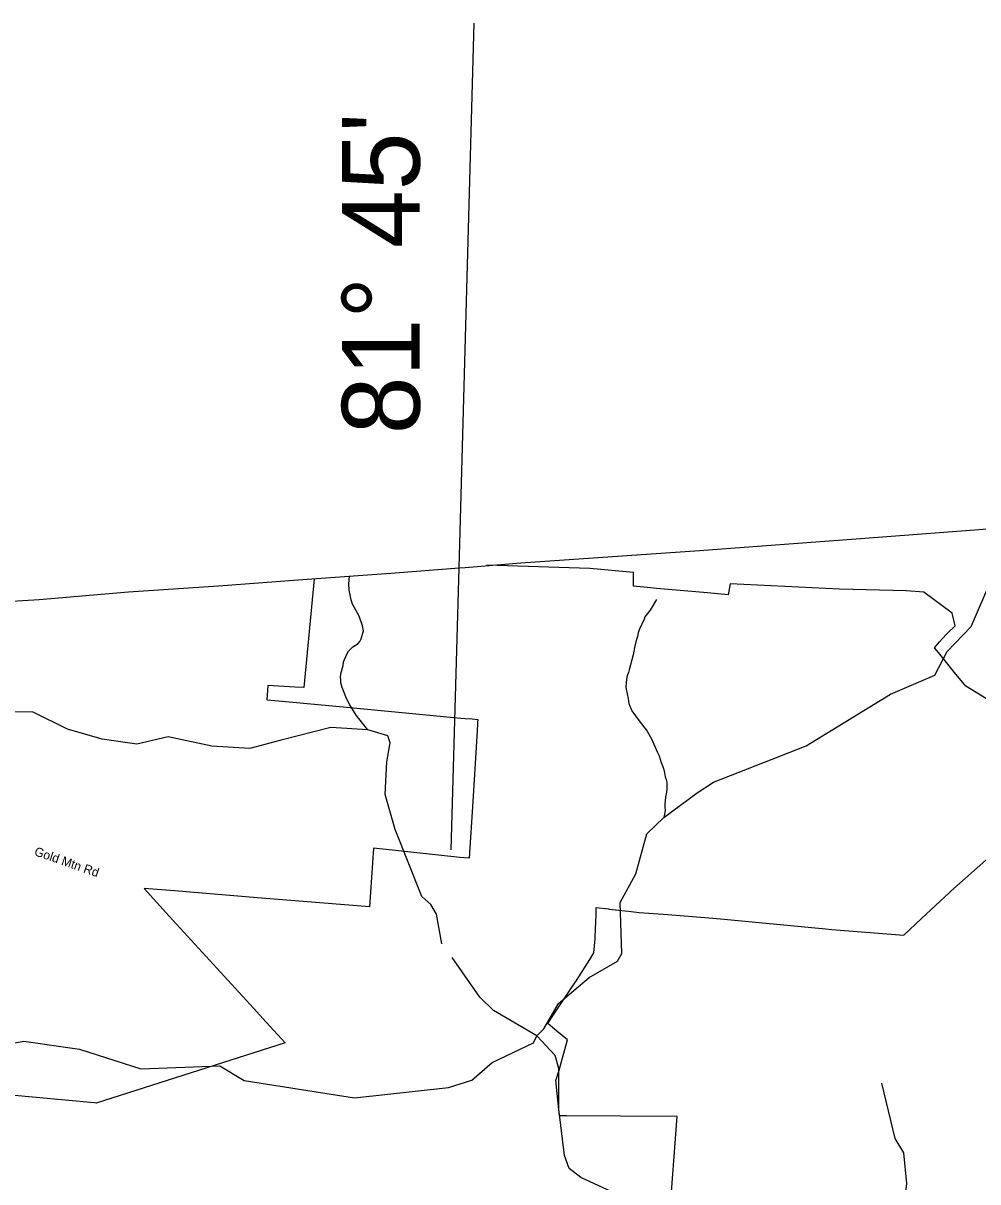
# Model space of a CAD drawing. Extents: x 1159738 to 1321356, y 736314 to 882035.
# Drawn here: x 1184188 to 1192165, y 867413 to 877096 of the extents above; entities that cross this region are included whole.
import ezdxf

# ---------------------------------------------------------------- set-up
doc = ezdxf.new("R2010")
doc.units = 0
for name, color, linetype in [('Exist Boundary Land Use Forest National US Forest Service', 7, 'Continuous'), ('Exist Boundary Political CountyLine', 7, 'Continuous'), ('Exist Geographical Mountain Summit Label', 7, 'Continuous'), ('Exist Hydrographic Creek Single Shore', 7, 'Continuous'), ('Exist Hydrographic Misc Water Feature', 7, 'Continuous'), ('Exist Road Non-System Type 51 Label', 7, 'Continuous'), ('Map Preparation Longitude Latitude Label', 7, 'Continuous'), ('Map Preparation Longitude Latitude Lines', 7, 'Continuous')]:
    doc.layers.add(name, color=color, linetype=linetype)

msp = doc.modelspace()

# ---------------------------------------------------------------- linework, layer by layer
at = {"layer": 'Exist Boundary Land Use Forest National US Forest Service'}
for points in [[(1192236.9, 871448.8), (1192063.8, 871555.7), (1191968.9, 871670.8), (1191835.4, 871836.3), (1191802.9, 871876.7), (1191845.8, 871925), (1191901.5, 871987.7), (1191907.8, 871994.7), (1191975.8, 872058.7), (1191950.7, 872164.7), (1191714.7, 872339.9), (1191564.7, 872351.7), (1191007.7, 872364.8), (1190096.8, 872411.7), (1190079.7, 872317.7), (1189905.8, 872334.7), (1189481, 872372.6), (1189428.7, 872377.3), (1189287.7, 872389.8), (1189286.7, 872505.7), (1188923.8, 872539.8), (1188062.3, 872567)], [(1186620.3, 872452.9), (1186533.8, 871543.7), (1186458.8, 871547.7), (1186231.7, 871559.7), (1186224.8, 871441.7), (1186292.1, 871435.3), (1186862.8, 871381.4), (1186948.6, 871373.3), (1187844.8, 871288.8), (1187882, 871285.9), (1187940.5, 871281.3), (1187986.8, 871277.8), (1187985.2, 871251.3), (1187984.6, 871240.8), (1187981.1, 871182.6), (1187945.8, 870592.7), (1187913.8, 870117.7), (1187834, 870124.8), (1187812.8, 870126.7), (1187297.7, 870182.7), (1187113.8, 870202.7), (1187081.8, 869710.7), (1186145, 869787.3), (1185451.5, 869844), (1185197.8, 869864.7), (1185408.3, 869634.4), (1186112.3, 868864.9), (1186219.5, 868747.6), (1186377.7, 868574.7), (1185591.8, 868324.1), (1184796.8, 868070.7), (1184780.5, 868072.1), (1184295.1, 868117.1), (1183265.8, 868212.6)], [(1190890.8, 869526.7), (1190944.8, 869522.4), (1191545.9, 869474.8), (1191694.8, 869614.7), (1191926.1, 869828.2), (1191939.9, 869840.8), (1192281.9, 870145.8)], [(1189588.8, 867107.6), (1189651.9, 867957.7), (1189177.9, 867962.7), (1188728.3, 867964.5), (1188669.9, 867964.7), (1188645.4, 868205), (1188642.2, 868236.1), (1188641.9, 868239.5), (1188639.9, 868259.7), (1188667.9, 868346.7), (1188693, 868438.4), (1188736.9, 868598.7), (1188648.2, 868672.4), (1188610.1, 868703.9), (1188571.9, 868735.7), (1188577.3, 868744.2), (1188625.9, 868817.3), (1188791.9, 869067.7), (1188810.4, 869096.9), (1188921.7, 869271.8), (1188956.9, 869326.7), (1188966.5, 869444.8), (1188967.8, 869460.7), (1188974.9, 869651.1), (1188976.9, 869704.7), (1189077.7, 869693.5), (1189087, 869692.4), (1189136.7, 869686.8), (1189244.8, 869674.7), (1189333.9, 869664.7), (1189573.3, 869645.8), (1189917.3, 869618.4), (1190014.8, 869610.7), (1190045.6, 869607.7), (1190890.8, 869526.7)]]:
    msp.add_lwpolyline(points, dxfattribs=at)
at = {"layer": 'Exist Boundary Political CountyLine'}
msp.add_lwpolyline([(1183588.8, 872234.7), (1184322.7, 872279.9), (1185067.1, 872343.9), (1185819.3, 872394.5), (1186561.4, 872448.7), (1187261.3, 872498.6), (1187829.6, 872544.2), (1187879.8, 872548.2), (1188346.4, 872586.5), (1189839.6, 872688.7), (1191184.8, 872789.9), (1192356.2, 872878.6), (1192359.2, 872878.9), (1193539.5, 872965.1), (1194972.4, 873060.5), (1195941.8, 873125.6), (1197130.3, 873218.2), (1198438.7, 873303.7), (1199165.9, 873360.6), (1199898.4, 873418.2)], dxfattribs=at)
at = {"layer": 'Exist Hydrographic Creek Single Shore'}
for points in [[(1187687, 869403.1), (1187640.8, 869650.9), (1187594.6, 869730.7), (1187519.1, 869797.9), (1187296.7, 870356.5), (1187212.7, 870650.5), (1187225.3, 870923.5), (1187254.7, 871083.1), (1187233.9, 871139.8), (1187066.7, 871189.3), (1186759.6, 871211.2), (1186332.7, 871102.5), (1186080.8, 871035.3), (1185763.8, 871054.8), (1185398.7, 871131), (1185138.7, 871070.6), (1184847.7, 871112.4), (1184558.7, 871197), (1184270.7, 871337.4), (1184087.7, 871341)], [(1188479.8, 868633.7), (1188117.8, 868844.5), (1188004.8, 868955.1), (1187773.8, 869288)], [(1191038, 863343.6), (1190414.9, 863743.4), (1190277.9, 863897.1), (1190157.9, 864093.2), (1190042.9, 864479.6), (1190004.9, 864907.1), (1189730.8, 865247.3), (1189636, 865357.6), (1189474.2, 865918.9), (1189508.7, 866060.1), (1189381.3, 866359.7), (1189291.8, 866618.4), (1189253.9, 866727.5), (1189237.8, 867085.6), (1189207.9, 867214.3), (1189143.9, 867314), (1188847.8, 867447.9), (1188749.9, 867525.4), (1188710.8, 867634.5), (1188662.8, 868019.5), (1188663.9, 868360.9), (1188633.8, 868469.8), (1188479.8, 868633.7)], [(1191038, 863343.6), (1191214.9, 863415.5), (1191241.9, 863480.7), (1191170.9, 863633), (1191185.9, 863865.9), (1191263.9, 863979.2), (1191348.9, 864036.6), (1191495.9, 864230.6), (1191732.9, 864652.6), (1191974.9, 865287.8), (1192013.9, 865503.7), (1191976.9, 865668.6), (1191728.9, 866061), (1191673.9, 866196.6), (1191681.9, 866468.9), (1191634.9, 866581.5), (1191541.9, 867151.2), (1191572.8, 867400), (1191546.9, 867656.6), (1191474.8, 867776.2), (1191362.9, 868238)]]:
    msp.add_lwpolyline(points, dxfattribs=at)
at = {"layer": 'Exist Hydrographic Misc Water Feature'}
for points in [[(1188479.8, 868633.7), (1188539.8, 868691.7), (1188661.8, 868902.6), (1188917.8, 869120.7), (1189154.9, 869257.1), (1189189.8, 869322), (1189175.4, 869748.6), (1189307.8, 869986.1), (1189398.7, 870322.1), (1189541.2, 870457.2), (1189818.8, 870665.2), (1189954.8, 870754.4), (1190729.9, 871057.4), (1191433.8, 871489.7), (1191804.8, 871646.4), (1191909.8, 871844.5), (1192107.8, 872054), (1192311.8, 872525.8), (1192568.8, 872766.9), (1192926.8, 872920.3)], [(1187066.7, 871189.3), (1186970.7, 871313.8), (1186917.1, 871399.3), (1186888.6, 871452.2), (1186853.2, 871545.2), (1186842.3, 871583.6), (1186841, 871607.6), (1186839.5, 871627.7), (1186842.4, 871659.6), (1186860.4, 871729.2), (1186865.2, 871759), (1186891.2, 871822.4), (1186905.7, 871847.9), (1186942.9, 871882.9), (1186987.7, 871911.7), (1187002.1, 871927.3), (1187012.8, 871951.1), (1187032.7, 872016.5), (1187023.9, 872060.8), (1186994.1, 872139.7), (1186940.9, 872239.3), (1186929.8, 872275.6), (1186919.2, 872317.9), (1186912.3, 872358.2), (1186909.7, 872410.3), (1186914.4, 872473.8)], [(1189480.6, 872279.1), (1189426.1, 872190.5), (1189382.6, 872133.7), (1189376, 872115.7), (1189335.5, 872024.8), (1189326.9, 872001), (1189320, 871969.2), (1189309.2, 871937.4), (1189295.5, 871877.8), (1189285.9, 871818), (1189250.5, 871690.9), (1189245.9, 871669), (1189237.4, 871649.2), (1189232.8, 871629.3), (1189225.7, 871587.4), (1189224.6, 871545.5), (1189226.2, 871531.4), (1189242, 871452.9), (1189245.4, 871428.8), (1189248.9, 871410.7), (1189273.3, 871350), (1189335.1, 871266.2), (1189400.8, 871180.4), (1189440.9, 871109.3), (1189484.2, 871006.1), (1189501.3, 870973.6), (1189519.8, 870917.1), (1189536.7, 870876.6), (1189543.9, 870848.4), (1189552.6, 870798.1), (1189560, 870775.8), (1189565.3, 870751.7), (1189566.9, 870733.6), (1189565.8, 870693.6), (1189563.2, 870669.7), (1189554.1, 870629.9), (1189553.1, 870593.9), (1189550.6, 870573.9), (1189549.9, 870550), (1189553, 870513.9), (1189541.2, 870457.2)], [(1180407.7, 867442.5), (1180743.7, 867534.3), (1181823.7, 867978.9), (1182260.8, 868085), (1182538.7, 868184.5), (1183190.8, 868233.8), (1183585.7, 868353.9), (1183999.7, 868552.5), (1184192.8, 868588), (1184657.8, 868523), (1185170.8, 868358.5), (1185829.8, 868381.4), (1186034.8, 868259.1), (1186956.8, 868116), (1187742.9, 868202.1)], [(1187742.9, 868202.1), (1187935.8, 868263.9), (1188106.8, 868411.5), (1188452.9, 868575.2), (1188479.8, 868633.7)]]:
    msp.add_lwpolyline(points, dxfattribs=at)
at = {"layer": 'Map Preparation Longitude Latitude Lines'}
msp.add_lwpolyline([(1187764.3, 870186.8), (1187829.6, 872544.1), (1187955.8, 877095.9)], dxfattribs=at)

# ---------------------------------------------------------------- texts
at = {"layer": 'Exist Geographical Mountain Summit Label'}
msp.add_text('Backbone Ridge', height=880, rotation=55.01962, dxfattribs=at).set_placement((1191191.6, 861652.8))
at = {"layer": 'Exist Road Non-System Type 51 Label'}
msp.add_text('Gold Mtn Rd', height=75, rotation=340.67678, dxfattribs=at).set_placement((1184274.7, 870144.2))
at = {"layer": 'Map Preparation Longitude Latitude Label'}
msp.add_text("81° 45'", height=650, rotation=90, dxfattribs=at).set_placement((1187501.3, 873660))

doc.saveas('drawing.dxf')
